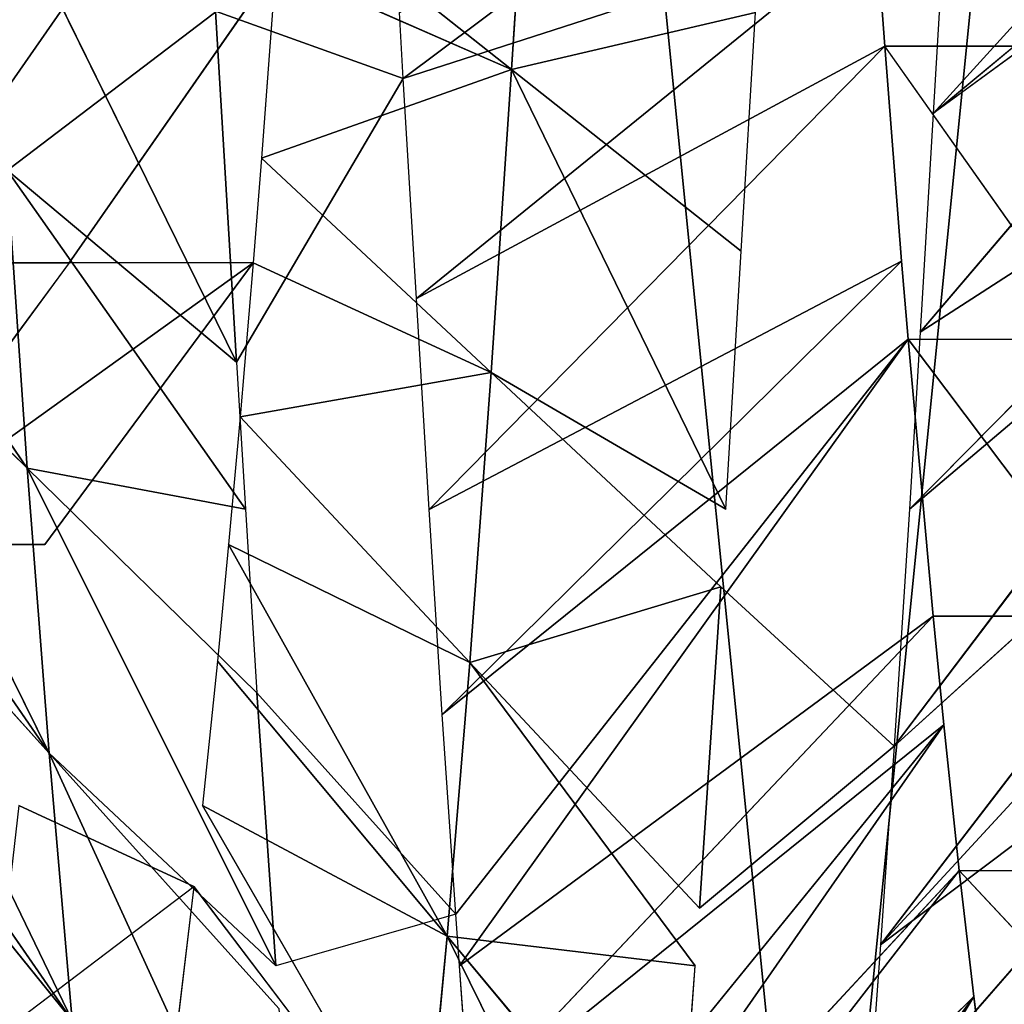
# Model space of a CAD drawing. Extents: x 143 to 263, y -61 to 82.
# Tile 538 of 656: x 247.321 to 247.79, y 70.984 to 71.452. Entities that reach past the tile are written whole.
import ezdxf

# ---------------------------------------------------------------- set-up
doc = ezdxf.new("R2010")
doc.units = 0
doc.header["$LTSCALE"] = 25.4
doc.layers.get('0').update_dxf_attribs({"color": 13, "linetype": 'CONTINUOUS'})

# ---------------------------------------------------------------- blocks, each defined once
blk = doc.blocks.new('ICE-BALL-8126_STL')
at = {"color": 41}
for p, q in [((10.64157, 44.11301, 93.49876), (10.82492, 43.89255, 93.16599)), ((10.66464, 44.1113, 93.50931), (10.82492, 43.89255, 93.16599)), ((10.66464, 44.1113, 93.50931), (10.92904, 43.88633, 93.21844)), ((10.66464, 44.1113, 93.50931), (10.92904, 43.88633, 93.21844)), ((10.78988, 44.102, 93.57479), (10.92904, 43.88633, 93.21844)), ((10.78988, 44.102, 93.57479), (10.92904, 43.88633, 93.21844)), ((10.78988, 44.102, 93.57479), (11.01319, 43.88126, 93.26679)), ((10.78988, 44.102, 93.57479), (11.01319, 43.88126, 93.26679)), ((10.82891, 44.09904, 93.59825), (11.01319, 43.88126, 93.26679)), ((10.82891, 44.09904, 93.59825), (11.01319, 43.88126, 93.26679)), ((10.82891, 44.09904, 93.59825), (11.12608, 43.87404, 93.34091)), ((10.82891, 44.09904, 93.59825), (11.12608, 43.87404, 93.34091)), ((10.9295, 44.09093, 93.66625), (11.12608, 43.87404, 93.34091)), ((10.9295, 44.09093, 93.66625), (11.12608, 43.87404, 93.34091)), ((10.9295, 44.09093, 93.66625), (11.22052, 43.86753, 93.41212)), ((10.9295, 44.09093, 93.66625), (11.22052, 43.86753, 93.41212)), ((10.98337, 44.08628, 93.7076), (11.22052, 43.86753, 93.41212)), ((10.98337, 44.08628, 93.7076), (11.22052, 43.86753, 93.41212)), ((11.06145, 44.07907, 93.77458), (11.22052, 43.86753, 93.41212)), ((11.06145, 44.07907, 93.77458), (11.22052, 43.86753, 93.41212)), ((11.06145, 44.07907, 93.77458), (11.31149, 43.86078, 93.48982)), ((11.06145, 44.07907, 93.77458), (11.31149, 43.86078, 93.48982)), ((11.18517, 43.905, 95.96429), (11.29283, 44.00541, 95.82565)), ((11.18517, 43.905, 95.96429), (11.18517, 43.9925, 95.96429)), ((11.0641, 43.8925, 96.0888), (11.0641, 43.98, 96.0888)), ((10.93235, 43.96812, 96.19747), (10.79286, 43.86953, 96.28929)), ((10.93235, 43.88062, 96.19747), (10.93235, 43.96812, 96.19747)), ((10.79286, 43.95704, 96.28929), (10.79286, 43.86953, 96.28929)), ((11.29283, 43.91792, 95.82565), (11.24517, 43.91194, 95.89101)), ((11.24517, 43.91194, 95.89101), (11.18517, 43.905, 95.96429)), ((11.24517, 43.91194, 95.89101), (11.5931, 43.69796, 96.05743)), ((11.46784, 43.68597, 96.21663), (11.24517, 43.91194, 95.89101)), ((11.46784, 43.68597, 96.21663), (11.24517, 43.91194, 95.89101)), ((11.54546, 43.69319, 96.12206), (11.24517, 43.91194, 95.89101)), ((11.54546, 43.69319, 96.12206), (11.24517, 43.91194, 95.89101)), ((11.24517, 43.91194, 95.89101), (11.5931, 43.69796, 96.05743)), ((11.18517, 43.905, 95.96429), (11.11588, 43.89763, 96.0389)), ((11.42513, 43.68224, 96.26389), (11.18517, 43.905, 95.96429)), ((11.42513, 43.68224, 96.26389), (11.18517, 43.905, 95.96429)), ((11.46784, 43.68597, 96.21663), (11.18517, 43.905, 95.96429)), ((11.46784, 43.68597, 96.21663), (11.18517, 43.905, 95.96429)), ((10.77688, 43.89543, 93.14435), (10.82492, 43.89255, 93.16599)), ((11.11588, 43.89763, 96.0389), (11.0641, 43.8925, 96.0888)), ((11.11588, 43.89763, 96.0389), (11.29746, 43.67196, 96.38863)), ((11.38498, 43.67888, 96.30562), (11.11588, 43.89763, 96.0389)), ((11.38498, 43.67888, 96.30562), (11.11588, 43.89763, 96.0389)), ((11.42513, 43.68224, 96.26389), (11.11588, 43.89763, 96.0389)), ((11.42513, 43.68224, 96.26389), (11.11588, 43.89763, 96.0389)), ((11.11588, 43.89763, 96.0389), (11.29746, 43.67196, 96.38863)), ((10.82492, 43.89255, 93.16599), (10.92904, 43.88633, 93.21844)), ((11.0641, 43.8925, 96.0888), (10.93235, 43.88062, 96.19747)), ((11.0641, 43.8925, 96.0888), (10.93235, 43.88062, 96.19747)), ((11.0641, 43.8925, 96.0888), (11.29746, 43.67196, 96.38863)), ((11.0641, 43.8925, 96.0888), (11.29746, 43.67196, 96.38863)), ((11.0641, 43.8925, 96.0888), (11.23062, 43.66701, 96.44555)), ((11.0641, 43.8925, 96.0888), (11.23062, 43.66701, 96.44555)), ((10.92904, 43.88633, 93.21844), (11.01319, 43.88126, 93.26679)), ((11.01319, 43.88126, 93.26679), (11.12608, 43.87404, 93.34091)), ((10.89511, 43.87752, 96.22411), (10.79286, 43.86953, 96.28929)), ((10.93235, 43.88062, 96.19747), (10.89511, 43.87752, 96.22411)), ((10.89511, 43.87752, 96.22411), (11.11097, 43.65877, 96.53548)), ((10.89511, 43.87752, 96.22411), (11.11097, 43.65877, 96.53548)), ((10.89511, 43.87752, 96.22411), (11.01332, 43.65257, 96.59895)), ((10.89511, 43.87752, 96.22411), (11.01332, 43.65257, 96.59895)), ((10.93235, 43.88062, 96.19747), (11.23062, 43.66701, 96.44555)), ((10.93235, 43.88062, 96.19747), (11.23062, 43.66701, 96.44555)), ((10.93235, 43.88062, 96.19747), (11.2059, 43.66525, 96.46532)), ((10.93235, 43.88062, 96.19747), (11.2059, 43.66525, 96.46532)), ((10.93235, 43.88062, 96.19747), (11.11097, 43.65877, 96.53548)), ((10.93235, 43.88062, 96.19747), (11.11097, 43.65877, 96.53548)), ((11.12608, 43.87404, 93.34091), (11.05022, 43.79145, 93.28989)), ((11.12608, 43.87404, 93.34091), (11.20306, 43.78127, 93.39826)), ((11.12608, 43.87404, 93.34091), (11.22052, 43.86753, 93.41212)), ((10.79286, 43.86953, 96.28929), (10.7356, 43.86528, 96.32118)), ((10.79286, 43.86953, 96.28929), (11.01332, 43.65257, 96.59895)), ((10.79286, 43.86953, 96.28929), (11.01332, 43.65257, 96.59895)), ((10.79286, 43.86953, 96.28929), (10.91299, 43.64653, 96.65598)), ((10.79286, 43.86953, 96.28929), (10.91299, 43.64653, 96.65598)), ((11.22052, 43.86753, 93.41212), (11.31149, 43.86078, 93.48982)), ((10.7356, 43.86528, 96.32118), (10.91299, 43.64653, 96.65598)), ((10.7356, 43.86528, 96.32118), (10.91299, 43.64653, 96.65598)), ((10.7356, 43.86528, 96.32118), (10.80816, 43.64026, 96.70756)), ((10.7356, 43.86528, 96.32118), (10.80816, 43.64026, 96.70756)), ((10.6448, 43.85854, 96.36562), (10.80816, 43.64026, 96.70756)), ((10.6448, 43.85854, 96.36562), (10.80816, 43.64026, 96.70756)), ((10.77688, 43.80793, 93.14435), (10.80388, 43.69176, 93.3666)), ((10.89038, 43.80114, 93.19806), (10.77688, 43.80793, 93.14435)), ((10.77688, 43.80793, 93.14435), (10.80388, 43.69176, 93.3666)), ((10.89038, 43.80114, 93.19806), (10.80388, 43.69176, 93.3666)), ((10.89038, 43.80114, 93.19806), (10.80388, 43.69176, 93.3666)), ((11.01319, 43.79376, 93.26679), (10.89038, 43.80114, 93.19806)), ((11.01319, 43.79376, 93.26679), (10.94819, 43.68208, 93.4495)), ((11.05022, 43.79145, 93.28989), (10.94819, 43.68208, 93.4495)), ((11.20306, 43.78127, 93.39826), (11.05022, 43.79145, 93.28989)), ((11.05022, 43.79145, 93.28989), (11.08618, 43.67189, 93.54736)), ((11.20306, 43.78127, 93.39826), (11.05022, 43.79145, 93.28989)), ((11.05022, 43.79145, 93.28989), (11.08618, 43.67189, 93.54736)), ((11.08618, 43.67189, 93.54736), (11.20306, 43.78127, 93.39826)), ((11.08618, 43.67189, 93.54736), (11.23062, 43.7793, 93.42027)), ((11.21646, 43.6611, 93.6602), (11.23062, 43.7793, 93.42027)), ((11.21646, 43.6611, 93.6602), (11.23062, 43.7793, 93.42027)), ((11.34736, 43.77047, 93.52325), (11.23062, 43.7793, 93.42027)), ((11.34736, 43.77047, 93.52325), (11.21646, 43.6611, 93.6602)), ((11.34736, 43.77047, 93.52325), (11.21646, 43.6611, 93.6602)), ((11.42513, 43.76407, 93.60194), (11.21646, 43.6611, 93.6602)), ((11.42513, 43.76407, 93.60194), (11.21646, 43.6611, 93.6602)), ((10.80388, 43.69176, 93.3666), (10.6497, 43.70198, 93.29662)), ((10.80388, 43.69176, 93.3666), (10.6497, 43.70198, 93.29662)), ((10.80388, 43.69176, 93.3666), (10.71738, 43.58239, 93.53514)), ((10.75469, 43.57962, 93.55492), (10.80388, 43.69176, 93.3666)), ((10.80388, 43.69176, 93.3666), (10.94819, 43.68208, 93.4495)), ((10.84616, 43.5727, 93.60912), (10.80388, 43.69176, 93.3666)), ((10.84616, 43.5727, 93.60912), (10.80388, 43.69176, 93.3666)), ((10.80388, 43.69176, 93.3666), (10.94819, 43.68208, 93.4495)), ((10.94819, 43.68208, 93.4495), (10.84616, 43.5727, 93.60912)), ((10.94819, 43.68208, 93.4495), (10.84616, 43.5727, 93.60912)), ((10.89592, 43.56873, 93.64228), (10.94819, 43.68208, 93.4495)), ((10.89592, 43.56873, 93.64228), (10.94819, 43.68208, 93.4495)), ((10.94819, 43.68208, 93.4495), (11.08618, 43.67189, 93.54736)), ((10.9693, 43.56252, 93.69644), (10.94819, 43.68208, 93.4495)), ((10.9693, 43.56252, 93.69644), (10.94819, 43.68208, 93.4495)), ((10.94819, 43.68208, 93.4495), (11.08618, 43.67189, 93.54736)), ((10.9693, 43.56252, 93.69644), (11.08618, 43.67189, 93.54736)), ((10.9693, 43.56252, 93.69644), (11.08618, 43.67189, 93.54736)), ((11.03002, 43.55704, 93.74655), (11.08618, 43.67189, 93.54736)), ((11.03002, 43.55704, 93.74655), (11.08618, 43.67189, 93.54736)), ((11.08618, 43.67189, 93.54736), (11.21646, 43.6611, 93.6602)), ((11.08618, 43.67189, 93.54736), (11.21646, 43.6611, 93.6602)), ((11.29746, 43.67196, 96.38863), (11.23062, 43.66701, 96.44555)), ((11.23062, 43.66701, 96.44555), (11.2059, 43.66525, 96.46532)), ((11.03002, 43.55704, 93.74655), (11.21646, 43.6611, 93.6602)), ((11.03002, 43.55704, 93.74655), (11.21646, 43.6611, 93.6602)), ((11.08557, 43.55172, 93.79716), (11.21646, 43.6611, 93.6602)), ((11.08557, 43.55172, 93.79716), (11.21646, 43.6611, 93.6602)), ((11.2059, 43.66525, 96.46532), (11.10055, 43.57059, 96.54266)), ((11.2059, 43.66525, 96.46532), (11.11097, 43.65877, 96.53548)), ((11.21646, 43.6611, 93.6602), (11.15421, 43.54469, 93.86698)), ((11.21646, 43.6611, 93.6602), (11.15421, 43.54469, 93.86698)), ((11.2059, 43.66525, 96.46532), (11.23062, 43.57951, 96.44555)), ((11.33668, 43.64983, 93.78712), (11.21646, 43.6611, 93.6602)), ((11.33668, 43.64983, 93.78712), (11.21646, 43.6611, 93.6602)), ((11.11097, 43.65877, 96.53548), (11.01332, 43.65257, 96.59895)), ((11.01332, 43.65257, 96.59895), (10.91299, 43.64653, 96.65598)), ((11.33668, 43.64983, 93.78712), (11.15421, 43.54469, 93.86698)), ((11.19285, 43.54046, 93.91041), (11.33668, 43.64983, 93.78712)), ((10.91299, 43.64653, 96.65598), (10.80816, 43.64026, 96.70756)), ((10.80816, 43.64026, 96.70756), (10.77618, 43.55085, 96.72178)), ((10.80816, 43.64026, 96.70756), (10.77688, 43.63839, 96.72147)), ((10.94329, 43.56084, 96.63957), (10.80816, 43.64026, 96.70756)), ((11.12939, 43.47161, 96.28349), (11.39188, 43.59195, 96.29862)), ((11.12939, 43.47161, 96.28349), (11.39188, 43.59195, 96.29862)), ((10.75469, 43.57962, 93.55492), (10.89592, 43.48122, 93.64228)), ((10.75469, 43.57962, 93.55492), (10.84616, 43.5727, 93.60912)), ((11.23062, 43.57951, 96.44555), (10.99363, 43.46122, 96.38627)), ((11.23062, 43.57951, 96.44555), (10.99363, 43.46122, 96.38627)), ((11.10055, 43.57059, 96.54266), (11.23062, 43.57951, 96.44555)), ((11.10055, 43.57059, 96.54266), (11.23062, 43.57951, 96.44555)), ((11.25091, 43.58099, 96.42881), (11.12939, 43.47161, 96.28349)), ((11.23062, 43.57951, 96.44555), (11.12939, 43.47161, 96.28349)), ((10.84616, 43.5727, 93.60912), (10.89592, 43.56873, 93.64228)), ((10.89592, 43.56873, 93.64228), (11.03002, 43.46954, 93.74655)), ((10.89592, 43.56873, 93.64228), (10.89592, 43.48122, 93.64228)), ((10.89592, 43.56873, 93.64228), (10.9693, 43.56252, 93.69644)), ((10.99363, 43.46122, 96.38627), (11.10055, 43.57059, 96.54266)), ((10.99363, 43.46122, 96.38627), (11.10055, 43.57059, 96.54266)), ((11.01319, 43.56506, 96.59903), (11.10055, 43.57059, 96.54266)), ((10.85165, 43.45147, 96.47377), (11.01319, 43.56506, 96.59903)), ((10.85165, 43.45147, 96.47377), (11.01319, 43.56506, 96.59903)), ((10.94329, 43.56084, 96.63957), (11.01319, 43.56506, 96.59903)), ((10.9693, 43.56252, 93.69644), (11.03002, 43.55704, 93.74655)), ((10.99363, 43.46122, 96.38627), (11.01319, 43.56506, 96.59903)), ((10.99363, 43.46122, 96.38627), (11.01319, 43.56506, 96.59903)), ((10.70077, 43.44147, 96.54799), (10.94329, 43.56084, 96.63957)), ((10.70077, 43.44147, 96.54799), (10.94329, 43.56084, 96.63957)), ((10.77618, 43.55085, 96.72178), (10.94329, 43.56084, 96.63957)), ((10.77618, 43.55085, 96.72178), (10.94329, 43.56084, 96.63957)), ((10.85165, 43.45147, 96.47377), (10.94329, 43.56084, 96.63957)), ((10.85165, 43.45147, 96.47377), (10.94329, 43.56084, 96.63957)), ((11.03002, 43.55704, 93.74655), (11.08557, 43.55172, 93.79716)), ((11.08557, 43.55172, 93.79716), (11.15421, 43.54469, 93.86698)), ((11.15421, 43.45718, 93.86698), (11.19285, 43.54046, 93.91041)), ((11.26568, 43.44436, 94.00208), (11.19285, 43.54046, 93.91041)), ((11.19285, 43.54046, 93.91041), (11.26568, 43.53186, 94.00208)), ((10.89592, 43.48122, 93.64228), (11.03002, 43.38204, 93.74655)), ((10.89592, 43.48122, 93.64228), (10.89592, 43.39373, 93.64228)), ((11.09484, 43.37051, 96.05974), (11.25666, 43.48257, 96.16595)), ((11.25666, 43.48257, 96.16595), (11.12144, 43.3732, 96.03326)), ((11.25666, 43.48257, 96.16595), (11.12939, 43.47161, 96.28349)), ((11.25666, 43.48257, 96.16595), (11.12939, 43.47161, 96.28349)), ((11.12939, 43.47161, 96.28349), (10.88671, 43.35184, 96.22988)), ((11.12939, 43.47161, 96.28349), (10.88671, 43.35184, 96.22988)), ((10.96543, 43.35846, 96.1724), (11.12939, 43.47161, 96.28349)), ((10.99363, 43.46122, 96.38627), (11.12939, 43.47161, 96.28349)), ((10.99363, 43.46122, 96.38627), (11.12939, 43.47161, 96.28349)), ((11.00786, 43.36224, 96.13816), (11.12939, 43.47161, 96.28349)), ((11.03002, 43.46954, 93.74655), (11.03002, 43.38204, 93.74655)), ((10.82756, 43.34716, 96.2684), (10.99363, 43.46122, 96.38627)), ((10.82756, 43.34716, 96.2684), (10.99363, 43.46122, 96.38627)), ((10.99363, 43.46122, 96.38627), (10.85165, 43.45147, 96.47377)), ((10.99363, 43.46122, 96.38627), (10.85165, 43.45147, 96.47377)), ((10.99363, 43.46122, 96.38627), (10.88671, 43.35184, 96.22988)), ((10.99363, 43.46122, 96.38627), (10.88671, 43.35184, 96.22988))]:
    blk.add_line(p, q, dxfattribs=at)
mesh = blk.add_polyface(dxfattribs=at)
corners = [(21.2, 45.01358, 80.03829), (0, 43.20555, 75.32821), (21.2, 43.20555, 75.32821), (0, 45.01358, 80.03829)]
mesh.append_faces([[corners[k] for k in face] for face in [(0, 1, 2), (1, 0, 3)]], dxfattribs={"vtx0": -1, "color": 41})
mesh = blk.add_polyface(dxfattribs=at)
corners = [(21.2, 43.20555, 114.53761), (0, 45.01358, 109.82753), (21.2, 45.01358, 109.82753), (0, 43.20555, 114.53761)]
mesh.append_faces([[corners[k] for k in face] for face in [(0, 1, 2), (1, 0, 3)]], dxfattribs={"vtx0": -1, "color": 41})
mesh = blk.add_polyface(dxfattribs=at)
corners = [(0, 42.68692, 119.56032), (23, 44.9885, 114.9556), (0, 44.9885, 114.9556), (23, 42.68692, 119.56032)]
mesh.append_faces([[corners[k] for k in face] for face in [(0, 1, 2), (1, 0, 3)]], dxfattribs={"vtx0": -1, "color": 41})
mesh = blk.add_polyface(dxfattribs=at)
corners = [(0, 44.9885, 74.91022), (23, 42.68692, 70.3055), (0, 42.68692, 70.3055), (23, 44.9885, 74.91022)]
mesh.append_faces([[corners[k] for k in face] for face in [(0, 1, 2), (1, 0, 3)]], dxfattribs={"vtx0": -1, "color": 41})
mesh = blk.add_polyface(dxfattribs=at)
corners = [(10.82492, 43.89255, 93.16599), (10.5772, 44.11779, 93.47166), (10.77688, 43.89543, 93.14435), (10.64157, 44.11301, 93.49876)]
mesh.append_faces([[corners[k] for k in face] for face in [(0, 1, 2), (1, 0, 3)]], dxfattribs={"vtx0": -1, "color": 41})
mesh = blk.add_polyface(dxfattribs=at)
corners = [(10.66464, 44.1113, 93.50931), (10.82492, 43.89255, 93.16599), (10.92904, 43.88633, 93.21844)]
mesh.append_faces([[corners[k] for k in face] for face in [(0, 1, 2)]], dxfattribs={"color": 41})
mesh = blk.add_polyface(dxfattribs=at)
corners = [(10.78988, 44.102, 93.57479), (10.66464, 44.1113, 93.50931), (10.92904, 43.88633, 93.21844)]
mesh.append_faces([[corners[k] for k in face] for face in [(0, 1, 2)]], dxfattribs={"color": 41})
mesh = blk.add_polyface(dxfattribs=at)
corners = [(10.78988, 44.102, 93.57479), (10.92904, 43.88633, 93.21844), (11.01319, 43.88126, 93.26679)]
mesh.append_faces([[corners[k] for k in face] for face in [(0, 1, 2)]], dxfattribs={"color": 41})
mesh = blk.add_polyface(dxfattribs=at)
corners = [(10.82891, 44.09904, 93.59825), (10.78988, 44.102, 93.57479), (11.01319, 43.88126, 93.26679)]
mesh.append_faces([[corners[k] for k in face] for face in [(0, 1, 2)]], dxfattribs={"color": 41})
mesh = blk.add_polyface(dxfattribs=at)
corners = [(10.82891, 44.09904, 93.59825), (11.01319, 43.88126, 93.26679), (11.12608, 43.87404, 93.34091)]
mesh.append_faces([[corners[k] for k in face] for face in [(0, 1, 2)]], dxfattribs={"color": 41})
mesh = blk.add_polyface(dxfattribs=at)
corners = [(10.9295, 44.09093, 93.66625), (10.82891, 44.09904, 93.59825), (11.12608, 43.87404, 93.34091)]
mesh.append_faces([[corners[k] for k in face] for face in [(0, 1, 2)]], dxfattribs={"color": 41})
mesh = blk.add_polyface(dxfattribs=at)
corners = [(10.9295, 44.09093, 93.66625), (11.12608, 43.87404, 93.34091), (11.22052, 43.86753, 93.41212)]
mesh.append_faces([[corners[k] for k in face] for face in [(0, 1, 2)]], dxfattribs={"color": 41})
mesh = blk.add_polyface(dxfattribs=at)
corners = [(10.98337, 44.08628, 93.7076), (10.9295, 44.09093, 93.66625), (11.22052, 43.86753, 93.41212)]
mesh.append_faces([[corners[k] for k in face] for face in [(0, 1, 2)]], dxfattribs={"color": 41})
mesh = blk.add_polyface(dxfattribs=at)
corners = [(11.06145, 44.07907, 93.77458), (10.98337, 44.08628, 93.7076), (11.22052, 43.86753, 93.41212)]
mesh.append_faces([[corners[k] for k in face] for face in [(0, 1, 2)]], dxfattribs={"color": 41})
mesh = blk.add_polyface(dxfattribs=at)
corners = [(11.06145, 44.07907, 93.77458), (11.22052, 43.86753, 93.41212), (11.31149, 43.86078, 93.48982)]
mesh.append_faces([[corners[k] for k in face] for face in [(0, 1, 2)]], dxfattribs={"color": 41})
mesh = blk.add_polyface(dxfattribs=at)
corners = [(11.06145, 44.07907, 93.77458), (11.31149, 43.86078, 93.48982), (11.39832, 43.85383, 93.57379)]
mesh.append_faces([[corners[k] for k in face] for face in [(0, 1, 2)]], dxfattribs={"color": 41})
mesh = blk.add_polyface(dxfattribs=at)
corners = [(11.12662, 44.07258, 93.83787), (11.06145, 44.07907, 93.77458), (11.39832, 43.85383, 93.57379)]
mesh.append_faces([[corners[k] for k in face] for face in [(0, 1, 2)]], dxfattribs={"color": 41})
mesh = blk.add_polyface(dxfattribs=at)
corners = [(11.12662, 44.07258, 93.83787), (11.39832, 43.85383, 93.57379), (11.42513, 43.85157, 93.60193)]
mesh.append_faces([[corners[k] for k in face] for face in [(0, 1, 2)]], dxfattribs={"color": 41})
mesh = blk.add_polyface(dxfattribs=at)
corners = [(11.18277, 44.06658, 93.89877), (11.12662, 44.07258, 93.83787), (11.42513, 43.85157, 93.60193)]
mesh.append_faces([[corners[k] for k in face] for face in [(0, 1, 2)]], dxfattribs={"color": 41})
mesh = blk.add_polyface(dxfattribs=at)
corners = [(11.18277, 44.06658, 93.89877), (11.42513, 43.85157, 93.60193), (11.4804, 43.84672, 93.66369)]
mesh.append_faces([[corners[k] for k in face] for face in [(0, 1, 2)]], dxfattribs={"color": 41})
mesh = blk.add_polyface(dxfattribs=at)
corners = [(11.18277, 44.06658, 93.89877), (11.4804, 43.84672, 93.66369), (11.55713, 43.83948, 93.75909)]
mesh.append_faces([[corners[k] for k in face] for face in [(0, 1, 2)]], dxfattribs={"color": 41})
mesh = blk.add_polyface(dxfattribs=at)
corners = [(11.25458, 44.05823, 93.98717), (11.18277, 44.06658, 93.89877), (11.55713, 43.83948, 93.75909)]
mesh.append_faces([[corners[k] for k in face] for face in [(0, 1, 2)]], dxfattribs={"color": 41})
mesh = blk.add_polyface(dxfattribs=at)
corners = [(11.29283, 44.00541, 95.82565), (11.18517, 43.905, 95.96429), (11.18517, 43.9925, 95.96429)]
mesh.append_faces([[corners[k] for k in face] for face in [(0, 1, 2)]], dxfattribs={"color": 41})
mesh = blk.add_polyface(dxfattribs=at)
corners = [(11.0641, 43.98, 96.0888), (10.93235, 43.88062, 96.19747), (10.93235, 43.96812, 96.19747), (11.0641, 43.8925, 96.0888)]
mesh.append_faces([[corners[k] for k in face] for face in [(0, 1, 2), (1, 0, 3)]], dxfattribs={"vtx0": -1, "color": 41})
mesh = blk.add_polyface(dxfattribs=at)
corners = [(10.93235, 43.96812, 96.19747), (10.79286, 43.86953, 96.28929), (10.79286, 43.95704, 96.28929)]
mesh.append_faces([[corners[k] for k in face] for face in [(0, 1, 2)]], dxfattribs={"color": 41})
mesh = blk.add_polyface(dxfattribs=at)
corners = [(10.79286, 43.95704, 96.28929), (10.6448, 43.85854, 96.36562), (10.6448, 43.94604, 96.36562)]
mesh.append_faces([[corners[k] for k in face] for face in [(0, 1, 2)]], dxfattribs={"color": 41})
mesh = blk.add_polyface(dxfattribs=at)
corners = [(11.5931, 43.69796, 96.05743), (11.24517, 43.91194, 95.89101), (11.29283, 43.91792, 95.82565)]
mesh.append_faces([[corners[k] for k in face] for face in [(0, 1, 2)]], dxfattribs={"color": 41})
mesh = blk.add_polyface(dxfattribs=at)
corners = [(11.46784, 43.68597, 96.21663), (11.18517, 43.905, 95.96429), (11.24517, 43.91194, 95.89101)]
mesh.append_faces([[corners[k] for k in face] for face in [(0, 1, 2)]], dxfattribs={"color": 41})
mesh = blk.add_polyface(dxfattribs=at)
corners = [(11.46784, 43.68597, 96.21663), (11.24517, 43.91194, 95.89101), (11.54546, 43.69319, 96.12206)]
mesh.append_faces([[corners[k] for k in face] for face in [(0, 1, 2)]], dxfattribs={"color": 41})
mesh = blk.add_polyface(dxfattribs=at)
corners = [(11.54546, 43.69319, 96.12206), (11.24517, 43.91194, 95.89101), (11.5931, 43.69796, 96.05743)]
mesh.append_faces([[corners[k] for k in face] for face in [(0, 1, 2)]], dxfattribs={"color": 41})
mesh = blk.add_polyface(dxfattribs=at)
corners = [(11.42513, 43.68224, 96.26389), (11.11588, 43.89763, 96.0389), (11.18517, 43.905, 95.96429)]
mesh.append_faces([[corners[k] for k in face] for face in [(0, 1, 2)]], dxfattribs={"color": 41})
mesh = blk.add_polyface(dxfattribs=at)
corners = [(11.42513, 43.68224, 96.26389), (11.18517, 43.905, 95.96429), (11.46784, 43.68597, 96.21663)]
mesh.append_faces([[corners[k] for k in face] for face in [(0, 1, 2)]], dxfattribs={"color": 41})
mesh = blk.add_polyface(dxfattribs=at)
corners = [(11.29746, 43.67196, 96.38863), (11.0641, 43.8925, 96.0888), (11.11588, 43.89763, 96.0389)]
mesh.append_faces([[corners[k] for k in face] for face in [(0, 1, 2)]], dxfattribs={"color": 41})
mesh = blk.add_polyface(dxfattribs=at)
corners = [(11.29746, 43.67196, 96.38863), (11.11588, 43.89763, 96.0389), (11.38498, 43.67888, 96.30562)]
mesh.append_faces([[corners[k] for k in face] for face in [(0, 1, 2)]], dxfattribs={"color": 41})
mesh = blk.add_polyface(dxfattribs=at)
corners = [(11.38498, 43.67888, 96.30562), (11.11588, 43.89763, 96.0389), (11.42513, 43.68224, 96.26389)]
mesh.append_faces([[corners[k] for k in face] for face in [(0, 1, 2)]], dxfattribs={"color": 41})
mesh = blk.add_polyface(dxfattribs=at)
corners = [(11.23062, 43.66701, 96.44555), (10.93235, 43.88062, 96.19747), (11.0641, 43.8925, 96.0888)]
mesh.append_faces([[corners[k] for k in face] for face in [(0, 1, 2)]], dxfattribs={"color": 41})
mesh = blk.add_polyface(dxfattribs=at)
corners = [(11.23062, 43.66701, 96.44555), (11.0641, 43.8925, 96.0888), (11.29746, 43.67196, 96.38863)]
mesh.append_faces([[corners[k] for k in face] for face in [(0, 1, 2)]], dxfattribs={"color": 41})
mesh = blk.add_polyface(dxfattribs=at)
corners = [(11.01332, 43.65257, 96.59895), (10.79286, 43.86953, 96.28929), (10.89511, 43.87752, 96.22411)]
mesh.append_faces([[corners[k] for k in face] for face in [(0, 1, 2)]], dxfattribs={"color": 41})
mesh = blk.add_polyface(dxfattribs=at)
corners = [(11.11097, 43.65877, 96.53548), (10.89511, 43.87752, 96.22411), (10.93235, 43.88062, 96.19747)]
mesh.append_faces([[corners[k] for k in face] for face in [(0, 1, 2)]], dxfattribs={"color": 41})
mesh = blk.add_polyface(dxfattribs=at)
corners = [(11.01332, 43.65257, 96.59895), (10.89511, 43.87752, 96.22411), (11.11097, 43.65877, 96.53548)]
mesh.append_faces([[corners[k] for k in face] for face in [(0, 1, 2)]], dxfattribs={"color": 41})
mesh = blk.add_polyface(dxfattribs=at)
corners = [(11.2059, 43.66525, 96.46532), (10.93235, 43.88062, 96.19747), (11.23062, 43.66701, 96.44555)]
mesh.append_faces([[corners[k] for k in face] for face in [(0, 1, 2)]], dxfattribs={"color": 41})
mesh = blk.add_polyface(dxfattribs=at)
corners = [(11.11097, 43.65877, 96.53548), (10.93235, 43.88062, 96.19747), (11.2059, 43.66525, 96.46532)]
mesh.append_faces([[corners[k] for k in face] for face in [(0, 1, 2)]], dxfattribs={"color": 41})
mesh = blk.add_polyface(dxfattribs=at)
corners = [(11.20306, 43.78127, 93.39826), (11.12608, 43.87404, 93.34091), (11.05022, 43.79145, 93.28989)]
mesh.append_faces([[corners[k] for k in face] for face in [(0, 1, 2)]], dxfattribs={"color": 41})
mesh = blk.add_polyface(dxfattribs=at)
corners = [(10.91299, 43.64653, 96.65598), (10.7356, 43.86528, 96.32118), (10.79286, 43.86953, 96.28929)]
mesh.append_faces([[corners[k] for k in face] for face in [(0, 1, 2)]], dxfattribs={"color": 41})
mesh = blk.add_polyface(dxfattribs=at)
corners = [(10.91299, 43.64653, 96.65598), (10.79286, 43.86953, 96.28929), (11.01332, 43.65257, 96.59895)]
mesh.append_faces([[corners[k] for k in face] for face in [(0, 1, 2)]], dxfattribs={"color": 41})
mesh = blk.add_polyface(dxfattribs=at)
corners = [(10.80816, 43.64026, 96.70756), (10.6448, 43.85854, 96.36562), (10.7356, 43.86528, 96.32118)]
mesh.append_faces([[corners[k] for k in face] for face in [(0, 1, 2)]], dxfattribs={"color": 41})
mesh = blk.add_polyface(dxfattribs=at)
corners = [(10.80816, 43.64026, 96.70756), (10.7356, 43.86528, 96.32118), (10.91299, 43.64653, 96.65598)]
mesh.append_faces([[corners[k] for k in face] for face in [(0, 1, 2)]], dxfattribs={"color": 41})
mesh = blk.add_polyface(dxfattribs=at)
corners = [(10.77688, 43.63839, 96.72147), (10.6448, 43.85854, 96.36562), (10.80816, 43.64026, 96.70756)]
mesh.append_faces([[corners[k] for k in face] for face in [(0, 1, 2)]], dxfattribs={"color": 41})
mesh = blk.add_polyface(dxfattribs=at)
corners = [(10.80388, 43.69176, 93.3666), (10.77688, 43.80793, 93.14435), (10.6497, 43.70198, 93.29662)]
mesh.append_faces([[corners[k] for k in face] for face in [(0, 1, 2)]], dxfattribs={"color": 41})
mesh = blk.add_polyface(dxfattribs=at)
corners = [(10.80388, 43.69176, 93.3666), (10.89038, 43.80114, 93.19806), (10.77688, 43.80793, 93.14435)]
mesh.append_faces([[corners[k] for k in face] for face in [(0, 1, 2)]], dxfattribs={"color": 41})
mesh = blk.add_polyface(dxfattribs=at)
corners = [(10.80388, 43.69176, 93.3666), (11.01319, 43.79376, 93.26679), (10.89038, 43.80114, 93.19806), (10.94819, 43.68208, 93.4495)]
mesh.append_faces([[corners[k] for k in face] for face in [(0, 1, 2), (1, 0, 3)]], dxfattribs={"vtx0": -1, "color": 41})
mesh = blk.add_polyface(dxfattribs=at)
corners = [(11.08618, 43.67189, 93.54736), (11.05022, 43.79145, 93.28989), (10.94819, 43.68208, 93.4495)]
mesh.append_faces([[corners[k] for k in face] for face in [(0, 1, 2)]], dxfattribs={"color": 41})
mesh = blk.add_polyface(dxfattribs=at)
corners = [(11.08618, 43.67189, 93.54736), (11.20306, 43.78127, 93.39826), (11.05022, 43.79145, 93.28989)]
mesh.append_faces([[corners[k] for k in face] for face in [(0, 1, 2)]], dxfattribs={"color": 41})
mesh = blk.add_polyface(dxfattribs=at)
corners = [(11.21646, 43.6611, 93.6602), (11.23062, 43.7793, 93.42027), (11.08618, 43.67189, 93.54736)]
mesh.append_faces([[corners[k] for k in face] for face in [(0, 1, 2)]], dxfattribs={"color": 41})
mesh = blk.add_polyface(dxfattribs=at)
corners = [(11.21646, 43.6611, 93.6602), (11.34736, 43.77047, 93.52325), (11.23062, 43.7793, 93.42027)]
mesh.append_faces([[corners[k] for k in face] for face in [(0, 1, 2)]], dxfattribs={"color": 41})
mesh = blk.add_polyface(dxfattribs=at)
corners = [(11.21646, 43.6611, 93.6602), (11.42513, 43.76407, 93.60194), (11.34736, 43.77047, 93.52325)]
mesh.append_faces([[corners[k] for k in face] for face in [(0, 1, 2)]], dxfattribs={"color": 41})
mesh = blk.add_polyface(dxfattribs=at)
corners = [(11.33668, 43.64983, 93.78712), (11.42513, 43.76407, 93.60194), (11.21646, 43.6611, 93.6602)]
mesh.append_faces([[corners[k] for k in face] for face in [(0, 1, 2)]], dxfattribs={"color": 41})
mesh = blk.add_polyface(dxfattribs=at)
corners = [(10.71738, 43.58239, 93.53514), (10.80388, 43.69176, 93.3666), (10.6497, 43.70198, 93.29662)]
mesh.append_faces([[corners[k] for k in face] for face in [(0, 1, 2)]], dxfattribs={"color": 41})
mesh = blk.add_polyface(dxfattribs=at)
corners = [(10.84616, 43.5727, 93.60912), (10.80388, 43.69176, 93.3666), (10.75469, 43.57962, 93.55492)]
mesh.append_faces([[corners[k] for k in face] for face in [(0, 1, 2)]], dxfattribs={"color": 41})
mesh = blk.add_polyface(dxfattribs=at)
corners = [(10.84616, 43.5727, 93.60912), (10.94819, 43.68208, 93.4495), (10.80388, 43.69176, 93.3666)]
mesh.append_faces([[corners[k] for k in face] for face in [(0, 1, 2)]], dxfattribs={"color": 41})
mesh = blk.add_polyface(dxfattribs=at)
corners = [(10.89592, 43.56873, 93.64228), (10.94819, 43.68208, 93.4495), (10.84616, 43.5727, 93.60912)]
mesh.append_faces([[corners[k] for k in face] for face in [(0, 1, 2)]], dxfattribs={"color": 41})
mesh = blk.add_polyface(dxfattribs=at)
corners = [(10.9693, 43.56252, 93.69644), (10.94819, 43.68208, 93.4495), (10.89592, 43.56873, 93.64228)]
mesh.append_faces([[corners[k] for k in face] for face in [(0, 1, 2)]], dxfattribs={"color": 41})
mesh = blk.add_polyface(dxfattribs=at)
corners = [(10.9693, 43.56252, 93.69644), (11.08618, 43.67189, 93.54736), (10.94819, 43.68208, 93.4495)]
mesh.append_faces([[corners[k] for k in face] for face in [(0, 1, 2)]], dxfattribs={"color": 41})
mesh = blk.add_polyface(dxfattribs=at)
corners = [(11.03002, 43.55704, 93.74655), (11.08618, 43.67189, 93.54736), (10.9693, 43.56252, 93.69644)]
mesh.append_faces([[corners[k] for k in face] for face in [(0, 1, 2)]], dxfattribs={"color": 41})
mesh = blk.add_polyface(dxfattribs=at)
corners = [(11.03002, 43.55704, 93.74655), (11.21646, 43.6611, 93.6602), (11.08618, 43.67189, 93.54736)]
mesh.append_faces([[corners[k] for k in face] for face in [(0, 1, 2)]], dxfattribs={"color": 41})
mesh = blk.add_polyface(dxfattribs=at)
corners = [(11.08557, 43.55172, 93.79716), (11.21646, 43.6611, 93.6602), (11.03002, 43.55704, 93.74655)]
mesh.append_faces([[corners[k] for k in face] for face in [(0, 1, 2)]], dxfattribs={"color": 41})
mesh = blk.add_polyface(dxfattribs=at)
corners = [(11.15421, 43.54469, 93.86698), (11.21646, 43.6611, 93.6602), (11.08557, 43.55172, 93.79716)]
mesh.append_faces([[corners[k] for k in face] for face in [(0, 1, 2)]], dxfattribs={"color": 41})
mesh = blk.add_polyface(dxfattribs=at)
corners = [(11.23062, 43.57951, 96.44555), (11.10055, 43.57059, 96.54266), (11.2059, 43.66525, 96.46532)]
mesh.append_faces([[corners[k] for k in face] for face in [(0, 1, 2)]], dxfattribs={"color": 41})
mesh = blk.add_polyface(dxfattribs=at)
corners = [(11.15421, 43.54469, 93.86698), (11.33668, 43.64983, 93.78712), (11.21646, 43.6611, 93.6602)]
mesh.append_faces([[corners[k] for k in face] for face in [(0, 1, 2)]], dxfattribs={"color": 41})
mesh = blk.add_polyface(dxfattribs=at)
corners = [(11.26568, 43.53186, 94.00208), (11.33668, 43.64983, 93.78712), (11.19285, 43.54046, 93.91041)]
mesh.append_faces([[corners[k] for k in face] for face in [(0, 1, 2)]], dxfattribs={"color": 41})
mesh = blk.add_polyface(dxfattribs=at)
corners = [(10.94329, 43.56084, 96.63957), (10.77618, 43.55085, 96.72178), (10.80816, 43.64026, 96.70756)]
mesh.append_faces([[corners[k] for k in face] for face in [(0, 1, 2)]], dxfattribs={"color": 41})
mesh = blk.add_polyface(dxfattribs=at)
corners = [(11.25091, 43.58099, 96.42881), (11.39188, 43.59195, 96.29862), (11.12939, 43.47161, 96.28349)]
mesh.append_faces([[corners[k] for k in face] for face in [(0, 1, 2)]], dxfattribs={"color": 41})
mesh = blk.add_polyface(dxfattribs=at)
corners = [(11.39188, 43.59195, 96.29862), (11.25666, 43.48257, 96.16595), (11.12939, 43.47161, 96.28349)]
mesh.append_faces([[corners[k] for k in face] for face in [(0, 1, 2)]], dxfattribs={"color": 41})
mesh = blk.add_polyface(dxfattribs=at)
corners = [(10.89592, 43.39373, 93.64228), (10.75469, 43.49212, 93.55492), (10.75469, 43.40462, 93.55492), (10.75469, 43.57962, 93.55492), (10.89592, 43.48122, 93.64228)]
mesh.append_faces([[corners[k] for k in face] for face in [(0, 1, 2), (3, 0, 4)]], dxfattribs={"vtx0": -1, "color": 41})
mesh.append_faces([[corners[k] for k in face] for face in [(1, 0, 3)]], dxfattribs={"vtx0": -1, "vtx1": -1, "color": 41})
mesh = blk.add_polyface(dxfattribs=at)
corners = [(11.23062, 43.57951, 96.44555), (11.12939, 43.47161, 96.28349), (10.99363, 43.46122, 96.38627)]
mesh.append_faces([[corners[k] for k in face] for face in [(0, 1, 2)]], dxfattribs={"color": 41})
mesh = blk.add_polyface(dxfattribs=at)
corners = [(11.10055, 43.57059, 96.54266), (11.23062, 43.57951, 96.44555), (10.99363, 43.46122, 96.38627)]
mesh.append_faces([[corners[k] for k in face] for face in [(0, 1, 2)]], dxfattribs={"color": 41})
mesh = blk.add_polyface(dxfattribs=at)
corners = [(11.03002, 43.38204, 93.74655), (10.89592, 43.56873, 93.64228), (10.89592, 43.48122, 93.64228), (11.03002, 43.46954, 93.74655)]
mesh.append_faces([[corners[k] for k in face] for face in [(0, 1, 2), (1, 0, 3)]], dxfattribs={"vtx0": -1, "color": 41})
mesh = blk.add_polyface(dxfattribs=at)
corners = [(11.01319, 43.56506, 96.59903), (11.10055, 43.57059, 96.54266), (10.99363, 43.46122, 96.38627)]
mesh.append_faces([[corners[k] for k in face] for face in [(0, 1, 2)]], dxfattribs={"color": 41})
mesh = blk.add_polyface(dxfattribs=at)
corners = [(10.94329, 43.56084, 96.63957), (11.01319, 43.56506, 96.59903), (10.85165, 43.45147, 96.47377)]
mesh.append_faces([[corners[k] for k in face] for face in [(0, 1, 2)]], dxfattribs={"color": 41})
mesh = blk.add_polyface(dxfattribs=at)
corners = [(11.01319, 43.56506, 96.59903), (10.99363, 43.46122, 96.38627), (10.85165, 43.45147, 96.47377)]
mesh.append_faces([[corners[k] for k in face] for face in [(0, 1, 2)]], dxfattribs={"color": 41})
mesh = blk.add_polyface(dxfattribs=at)
corners = [(10.77618, 43.55085, 96.72178), (10.94329, 43.56084, 96.63957), (10.70077, 43.44147, 96.54799)]
mesh.append_faces([[corners[k] for k in face] for face in [(0, 1, 2)]], dxfattribs={"color": 41})
mesh = blk.add_polyface(dxfattribs=at)
corners = [(10.94329, 43.56084, 96.63957), (10.85165, 43.45147, 96.47377), (10.70077, 43.44147, 96.54799)]
mesh.append_faces([[corners[k] for k in face] for face in [(0, 1, 2)]], dxfattribs={"color": 41})
mesh = blk.add_polyface(dxfattribs=at)
corners = [(11.19285, 43.54046, 93.91041), (11.15421, 43.45718, 93.86698), (11.26568, 43.44436, 94.00208)]
mesh.append_faces([[corners[k] for k in face] for face in [(0, 1, 2)]], dxfattribs={"color": 41})
mesh = blk.add_polyface(dxfattribs=at)
corners = [(11.22538, 43.38459, 95.9162), (11.47671, 43.50562, 95.8915), (11.31686, 43.39611, 95.78981)]
mesh.append_faces([[corners[k] for k in face] for face in [(0, 1, 2)]], dxfattribs={"color": 41})
mesh = blk.add_polyface(dxfattribs=at)
corners = [(11.37313, 43.49396, 96.03476), (11.47671, 43.50562, 95.8915), (11.22538, 43.38459, 95.9162)]
mesh.append_faces([[corners[k] for k in face] for face in [(0, 1, 2)]], dxfattribs={"color": 41})
mesh = blk.add_polyface(dxfattribs=at)
corners = [(11.25666, 43.48257, 96.16595), (11.37313, 43.49396, 96.03476), (11.12144, 43.3732, 96.03326)]
mesh.append_faces([[corners[k] for k in face] for face in [(0, 1, 2)]], dxfattribs={"color": 41})
mesh = blk.add_polyface(dxfattribs=at)
corners = [(11.37313, 43.49396, 96.03476), (11.22538, 43.38459, 95.9162), (11.12144, 43.3732, 96.03326)]
mesh.append_faces([[corners[k] for k in face] for face in [(0, 1, 2)]], dxfattribs={"color": 41})
mesh = blk.add_polyface(dxfattribs=at)
corners = [(11.00786, 43.36224, 96.13816), (11.25666, 43.48257, 96.16595), (11.09484, 43.37051, 96.05974), (11.12939, 43.47161, 96.28349)]
mesh.append_faces([[corners[k] for k in face] for face in [(0, 1, 2), (1, 0, 3)]], dxfattribs={"vtx0": -1, "color": 41})
mesh = blk.add_polyface(dxfattribs=at)
corners = [(11.12939, 43.47161, 96.28349), (10.96543, 43.35846, 96.1724), (10.88671, 43.35184, 96.22988)]
mesh.append_faces([[corners[k] for k in face] for face in [(0, 1, 2)]], dxfattribs={"color": 41})
mesh = blk.add_polyface(dxfattribs=at)
corners = [(10.99363, 43.46122, 96.38627), (11.12939, 43.47161, 96.28349), (10.88671, 43.35184, 96.22988)]
mesh.append_faces([[corners[k] for k in face] for face in [(0, 1, 2)]], dxfattribs={"color": 41})
mesh = blk.add_polyface(dxfattribs=at)
corners = [(10.85165, 43.45147, 96.47377), (10.99363, 43.46122, 96.38627), (10.82756, 43.34716, 96.2684)]
mesh.append_faces([[corners[k] for k in face] for face in [(0, 1, 2)]], dxfattribs={"color": 41})
mesh = blk.add_polyface(dxfattribs=at)
corners = [(10.99363, 43.46122, 96.38627), (10.88671, 43.35184, 96.22988), (10.82756, 43.34716, 96.2684)]
mesh.append_faces([[corners[k] for k in face] for face in [(0, 1, 2)]], dxfattribs={"color": 41})

msp = doc.modelspace()

# ---------------------------------------------------------------- block references
at = {"color": 0, "rotation": 270}
msp.add_blockref('ICE-BALL-8126_STL', (203.86356, 82.23263), dxfattribs=at)

doc.saveas('drawing.dxf')
